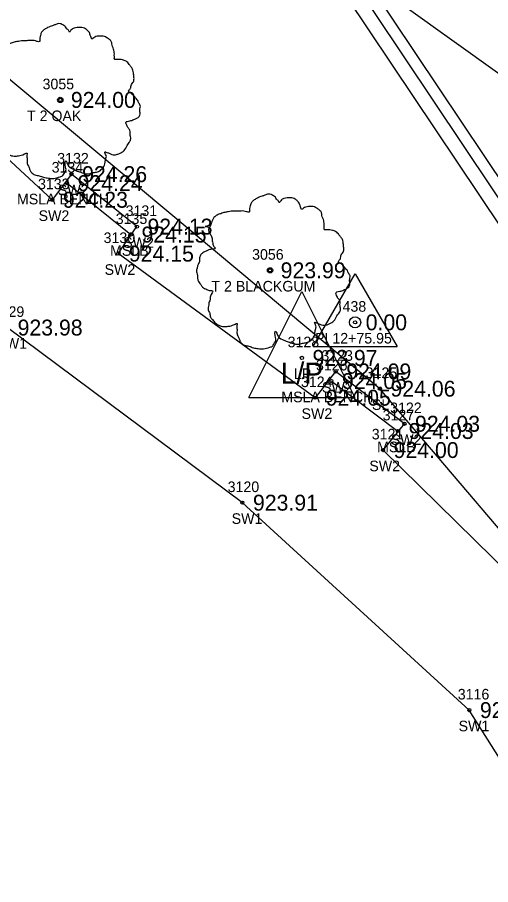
# Model space of a CAD drawing. Extents: x 1575382 to 1578175, y 1099175 to 1101955.
# Drawn here: x 1576830.6 to 1576875.3, y 1100870.5 to 1100952.3 of the extents above; entities that cross this region are included whole.
import ezdxf

# ---------------------------------------------------------------- set-up
doc = ezdxf.new("R2010")
doc.units = 0
for name, color, linetype in [('RD_EX_Conc', 7, 'Continuous'), ('RD_EX_Conc_txCode', 7, 'Continuous'), ('RD_EX_Misc', 7, 'Continuous'), ('RD_EX_Misc_txCode', 7, 'Continuous'), ('RD_EX_Road', 7, 'Continuous'), ('RD_EX_TX_Conc_ELEV', 7, 'Continuous'), ('RD_EX_TX_Misc_ELEV', 7, 'Continuous'), ('RD_EX_TX_UT_ELEV', 7, 'Continuous'), ('RD_EX_TX_VEG_ELEV', 7, 'Continuous'), ('RD_EX_UT', 7, 'Continuous'), ('RD_EX_UT_txCode', 7, 'Continuous'), ('RD_EX_VEG', 7, 'Continuous'), ('RD_EX_VEG_txCode', 7, 'Continuous'), ('RD_HC_Cl', 7, 'Continuous'), ('RD_HC_Data', 7, 'Continuous'), ('RD_HC_Survey_ELEV', 7, 'Continuous'), ('RD_HC_txCode', 7, 'Continuous'), ('RD_SMD_Locator', 7, 'Continuous')]:
    doc.layers.add(name, color=color, linetype=linetype)

msp = doc.modelspace()

# ---------------------------------------------------------------- linework, layer by layer
at = {"layer": 'RD_EX_Conc'}
for points in [[(1577043.777, 1100776.098), (1576999.879, 1100812.296), (1576959.091, 1100842.628), (1576920.948, 1100878.726), (1576886.666, 1100919.361), (1576858.724, 1100961.136), (1576834.43, 1101008.647), (1576816.373, 1101055.231), (1576803.494, 1101104.71), (1576791.52, 1101152.573)], [(1576905.501, 1100784.023), (1576906.927, 1100800.36), (1576903.94, 1100824.419), (1576891.568, 1100857.978), (1576873.27, 1100886.93), (1576851.853, 1100906.495), (1576829.645, 1100923.014), (1576806.153, 1100944.627), (1576785.554, 1100967.311), (1576766.76, 1100995.574), (1576746.334, 1101037.547), (1576735.058, 1101077.225), (1576721.04, 1101124.299)], [(1576994.545, 1100756.094), (1576981.067, 1100760.836), (1576960.358, 1100768.356), (1576964.872, 1100772.79), (1576933.563, 1100809.105), (1576928.447, 1100805.273), (1576916.39, 1100827.45), (1576902.893, 1100863.242), (1576882.426, 1100894.493), (1576865.128, 1100911.461), (1576867.148, 1100913.94), (1576860.658, 1100918.876), (1576858.731, 1100916.397), (1576840.146, 1100929.986), (1576841.902, 1100932.536), (1576835.732, 1100937.484), (1576833.918, 1100935.066), (1576817.027, 1100950.676)]]:
    msp.add_lwpolyline(points, dxfattribs=at)
at = {"layer": 'RD_EX_Misc'}
for p, q in [((1576835.311, 1100936.633), (1576841.336, 1100931.784)), ((1576860.253, 1100917.969), (1576866.541, 1100913.256))]:
    msp.add_line(p, q, dxfattribs=at)
at = {"layer": 'RD_EX_Road'}
msp.add_lwpolyline([(1576898.125, 1100449.597), (1576900.298, 1100453.323), (1576908.44, 1100470.191), (1576911.626, 1100476.811), (1576915.143, 1100482.86), (1576932.491, 1100514.031), (1576964.319, 1100571.231), (1576981.085, 1100601.291), (1577005.143, 1100644.548), (1577029.514, 1100688.699), (1577055.929, 1100735.941), (1577058.213, 1100744.654), (1577059.154, 1100754.07), (1577057.45, 1100760.722), (1577053.131, 1100767.877), (1577044.533, 1100776.687), (1577044.533, 1100776.687), (1577000.541, 1100813.123), (1576959.676, 1100843.401), (1576921.642, 1100879.474), (1576887.689, 1100919.798), (1576859.542, 1100961.835), (1576835.397, 1101008.919), (1576817.257, 1101055.711)], dxfattribs=at)
at = {"layer": 'RD_EX_UT'}
for p, q in [((1576852.475, 1100916.428), (1576857.475, 1100926.428)), ((1576857.475, 1100926.428), (1576862.475, 1100916.428)), ((1576852.475, 1100916.428), (1576862.475, 1100916.428))]:
    msp.add_line(p, q, dxfattribs=at)
msp.add_lwpolyline([(1576697.982, 1101074.318), (1577079.486, 1100801.524), (1576931.929, 1100529.296), (1577183.503, 1100413.666)], dxfattribs=at)
at = {"layer": 'RD_EX_VEG'}
msp.add_lwpolyline([(1576815.034, 1101055.099), (1576833.721, 1101006.581), (1576857.566, 1100960.375), (1576886.692, 1100916.883), (1576920.078, 1100877.681), (1576958.628, 1100841.518), (1576999.237, 1100810.946), (1577044.614, 1100772.82), (1577027.667, 1100742.339), (1577009.85, 1100750.508), (1576988.317, 1100759.291), (1576965.743, 1100773.629), (1576933.976, 1100810.235), (1576917.815, 1100828.049), (1576903.899, 1100864.233), (1576883.403, 1100895.406), (1576864.834, 1100917.249), (1576817.517, 1100956.766)], dxfattribs=at)
for centre, radius in [((1576834.67, 1100944.488), 0.25), ((1576834.657, 1100944.469), 0.0001), ((1576854.468, 1100928.413), 0.25), ((1576854.455, 1100928.394), 0.0001)]:
    msp.add_circle(centre, radius, dxfattribs=at)
for points in [[(1576834.802, 1100951.655), (1576834.502, 1100951.68), (1576834.177, 1100951.58), (1576833.927, 1100951.48), (1576833.702, 1100951.405), (1576833.478, 1100951.305), (1576833.178, 1100951.13), (1576832.953, 1100950.93), (1576832.828, 1100950.68), (1576832.778, 1100950.455), (1576832.728, 1100950.181), (1576832.728, 1100950.006), (1576832.603, 1100949.981), (1576832.453, 1100950.006), (1576832.203, 1100950.081), (1576831.953, 1100950.081), (1576831.703, 1100950.081), (1576831.353, 1100950.056), (1576831.004, 1100950.056), (1576830.729, 1100950.006), (1576830.404, 1100949.956), (1576830.029, 1100949.831), (1576829.679, 1100949.706), (1576829.379, 1100949.456), (1576829.129, 1100948.981), (1576829.004, 1100948.631), (1576828.855, 1100948.381), (1576829.004, 1100947.932), (1576829.179, 1100947.582), (1576829.204, 1100947.382), (1576829.279, 1100946.957), (1576829.379, 1100946.732), (1576829.504, 1100946.532), (1576829.429, 1100946.507), (1576829.054, 1100946.457), (1576828.755, 1100946.357), (1576828.33, 1100946.132), (1576828.105, 1100945.907), (1576828.005, 1100945.583), (1576827.98, 1100945.233), (1576827.88, 1100945.033), (1576827.805, 1100944.758), (1576827.78, 1100944.683), (1576827.73, 1100944.358), (1576827.83, 1100943.908), (1576827.855, 1100943.558), (1576827.98, 1100943.334), (1576828.13, 1100943.159), (1576828.305, 1100942.909), (1576828.705, 1100942.684), (1576829.029, 1100942.584), (1576829.229, 1100942.559), (1576829.054, 1100942.059), (1576829.004, 1100941.709), (1576828.88, 1100941.309), (1576828.88, 1100941.235), (1576828.83, 1100940.76), (1576828.979, 1100940.435), (1576829.054, 1100940.06), (1576829.229, 1100939.835), (1576829.504, 1100939.535), (1576829.829, 1100939.31), (1576830.329, 1100939.185), (1576830.729, 1100939.21), (1576831.304, 1100939.385), (1576831.553, 1100939.46), (1576831.528, 1100939.285), (1576831.553, 1100938.91), (1576831.553, 1100938.486), (1576831.703, 1100938.161), (1576831.803, 1100937.886), (1576831.953, 1100937.636), (1576832.278, 1100937.411), (1576832.678, 1100937.336), (1576833.103, 1100937.186), (1576833.553, 1100937.111), (1576834.052, 1100937.086), (1576834.652, 1100937.236), (1576834.927, 1100937.361), (1576835.027, 1100937.536), (1576835.227, 1100937.911), (1576835.177, 1100938.136), (1576835.202, 1100938.736), (1576835.302, 1100938.561), (1576835.477, 1100938.211), (1576835.976, 1100937.911), (1576836.376, 1100937.736), (1576836.851, 1100937.586), (1576837.151, 1100937.511), (1576837.626, 1100937.586), (1576838.001, 1100937.661), (1576838.375, 1100937.786), (1576838.675, 1100938.061), (1576838.85, 1100938.336), (1576838.9, 1100938.611), (1576838.975, 1100938.985), (1576839.025, 1100939.16)], [(1576839.025, 1100939.16), (1576838.95, 1100939.335), (1576838.9, 1100939.585), (1576838.975, 1100939.56), (1576839.15, 1100939.51), (1576839.425, 1100939.385), (1576839.65, 1100939.31), (1576839.975, 1100939.335), (1576840.25, 1100939.435), (1576840.699, 1100939.71), (1576840.974, 1100940.185), (1576841.249, 1100940.585), (1576841.324, 1100940.91), (1576841.274, 1100941.135), (1576841.249, 1100941.634), (1576841.049, 1100941.884), (1576840.999, 1100942.009), (1576840.899, 1100942.409), (1576840.974, 1100942.459), (1576841.249, 1100942.509), (1576841.624, 1100942.634), (1576841.899, 1100942.759), (1576842.124, 1100942.934), (1576842.199, 1100943.159), (1576842.174, 1100943.558), (1576842.224, 1100943.958), (1576842.149, 1100944.108), (1576842.049, 1100944.258), (1576841.974, 1100944.458), (1576841.824, 1100944.608), (1576841.724, 1100944.758), (1576841.624, 1100944.858), (1576841.499, 1100945.008), (1576841.324, 1100945.133), (1576841.174, 1100945.183), (1576841.124, 1100945.333), (1576841.274, 1100945.533), (1576841.324, 1100945.633), (1576841.349, 1100945.857), (1576841.574, 1100946.207), (1576841.624, 1100946.607), (1576841.574, 1100947.032), (1576841.524, 1100947.307), (1576841.374, 1100947.582), (1576841.174, 1100947.832), (1576841.049, 1100948.007), (1576840.874, 1100948.131), (1576840.549, 1100948.256), (1576840.3, 1100948.306), (1576839.95, 1100948.306), (1576839.75, 1100948.356), (1576839.775, 1100948.406), (1576839.775, 1100948.556), (1576839.775, 1100948.831), (1576839.7, 1100949.281), (1576839.55, 1100949.781), (1576839.55, 1100949.806), (1576839.45, 1100950.056), (1576839.225, 1100950.256), (1576839.05, 1100950.355), (1576838.85, 1100950.48), (1576838.6, 1100950.505), (1576838.3, 1100950.505), (1576838.026, 1100950.455), (1576837.826, 1100950.355), (1576837.651, 1100950.231), (1576837.576, 1100950.38), (1576837.476, 1100950.68), (1576837.426, 1100950.83), (1576837.276, 1100951.005), (1576837.051, 1100951.205), (1576836.601, 1100951.33), (1576835.976, 1100951.255), (1576835.677, 1100951.055), (1576835.527, 1100950.88), (1576835.477, 1100951.005), (1576835.277, 1100951.205), (1576835.177, 1100951.38), (1576835.002, 1100951.505), (1576834.852, 1100951.605), (1576834.752, 1100951.655)], [(1576854.599, 1100935.58), (1576854.3, 1100935.605), (1576853.975, 1100935.505), (1576853.725, 1100935.405), (1576853.5, 1100935.33), (1576853.275, 1100935.23), (1576852.975, 1100935.055), (1576852.75, 1100934.855), (1576852.625, 1100934.605), (1576852.575, 1100934.38), (1576852.525, 1100934.106), (1576852.525, 1100933.931), (1576852.4, 1100933.906), (1576852.25, 1100933.931), (1576852.001, 1100934.006), (1576851.751, 1100934.006), (1576851.501, 1100934.006), (1576851.151, 1100933.981), (1576850.801, 1100933.981), (1576850.526, 1100933.931), (1576850.201, 1100933.881), (1576849.827, 1100933.756), (1576849.477, 1100933.631), (1576849.177, 1100933.381), (1576848.927, 1100932.906), (1576848.802, 1100932.556), (1576848.652, 1100932.306), (1576848.802, 1100931.857), (1576848.977, 1100931.507), (1576849.002, 1100931.307), (1576849.077, 1100930.882), (1576849.177, 1100930.657), (1576849.302, 1100930.457), (1576849.227, 1100930.432), (1576848.852, 1100930.382), (1576848.552, 1100930.282), (1576848.127, 1100930.057), (1576847.902, 1100929.832), (1576847.802, 1100929.508), (1576847.777, 1100929.158), (1576847.678, 1100928.958), (1576847.603, 1100928.683), (1576847.578, 1100928.608), (1576847.528, 1100928.283), (1576847.628, 1100927.833), (1576847.653, 1100927.483), (1576847.777, 1100927.259), (1576847.927, 1100927.084), (1576848.102, 1100926.834), (1576848.502, 1100926.609), (1576848.827, 1100926.509), (1576849.027, 1100926.484), (1576848.852, 1100925.984), (1576848.802, 1100925.634), (1576848.677, 1100925.234), (1576848.677, 1100925.16), (1576848.627, 1100924.685), (1576848.777, 1100924.36), (1576848.852, 1100923.985), (1576849.027, 1100923.76), (1576849.302, 1100923.46), (1576849.627, 1100923.235), (1576850.126, 1100923.11), (1576850.526, 1100923.135), (1576851.101, 1100923.31), (1576851.351, 1100923.385), (1576851.326, 1100923.21), (1576851.351, 1100922.835), (1576851.351, 1100922.411), (1576851.501, 1100922.086), (1576851.601, 1100921.811), (1576851.751, 1100921.561), (1576852.076, 1100921.336), (1576852.475, 1100921.261), (1576852.9, 1100921.111), (1576853.35, 1100921.036), (1576853.85, 1100921.011), (1576854.45, 1100921.161), (1576854.724, 1100921.286), (1576854.824, 1100921.461), (1576855.024, 1100921.836), (1576854.974, 1100922.061), (1576854.999, 1100922.661), (1576855.099, 1100922.486), (1576855.274, 1100922.136), (1576855.774, 1100921.836), (1576856.174, 1100921.661), (1576856.649, 1100921.511), (1576856.948, 1100921.436), (1576857.423, 1100921.511), (1576857.798, 1100921.586), (1576858.173, 1100921.711), (1576858.473, 1100921.986), (1576858.648, 1100922.261), (1576858.698, 1100922.536), (1576858.773, 1100922.91), (1576858.823, 1100923.085)], [(1576858.823, 1100923.085), (1576858.748, 1100923.26), (1576858.698, 1100923.51), (1576858.773, 1100923.485), (1576858.948, 1100923.435), (1576859.222, 1100923.31), (1576859.447, 1100923.235), (1576859.772, 1100923.26), (1576860.047, 1100923.36), (1576860.497, 1100923.635), (1576860.772, 1100924.11), (1576861.047, 1100924.51), (1576861.122, 1100924.835), (1576861.072, 1100925.06), (1576861.047, 1100925.559), (1576860.847, 1100925.809), (1576860.797, 1100925.934), (1576860.697, 1100926.334), (1576860.772, 1100926.384), (1576861.047, 1100926.434), (1576861.421, 1100926.559), (1576861.696, 1100926.684), (1576861.921, 1100926.859), (1576861.996, 1100927.084), (1576861.971, 1100927.483), (1576862.021, 1100927.883), (1576861.946, 1100928.033), (1576861.846, 1100928.183), (1576861.771, 1100928.383), (1576861.621, 1100928.533), (1576861.521, 1100928.683), (1576861.421, 1100928.783), (1576861.297, 1100928.933), (1576861.122, 1100929.058), (1576860.972, 1100929.108), (1576860.922, 1100929.258), (1576861.072, 1100929.458), (1576861.122, 1100929.558), (1576861.147, 1100929.782), (1576861.372, 1100930.132), (1576861.421, 1100930.532), (1576861.372, 1100930.957), (1576861.322, 1100931.232), (1576861.172, 1100931.507), (1576860.972, 1100931.757), (1576860.847, 1100931.932), (1576860.672, 1100932.056), (1576860.347, 1100932.181), (1576860.097, 1100932.231), (1576859.747, 1100932.231), (1576859.547, 1100932.281), (1576859.572, 1100932.331), (1576859.572, 1100932.481), (1576859.572, 1100932.756), (1576859.497, 1100933.206), (1576859.347, 1100933.706), (1576859.347, 1100933.731), (1576859.247, 1100933.981), (1576859.023, 1100934.181), (1576858.848, 1100934.28), (1576858.648, 1100934.405), (1576858.398, 1100934.43), (1576858.098, 1100934.43), (1576857.823, 1100934.38), (1576857.623, 1100934.28), (1576857.448, 1100934.156), (1576857.373, 1100934.305), (1576857.273, 1100934.605), (1576857.223, 1100934.755), (1576857.073, 1100934.93), (1576856.849, 1100935.13), (1576856.399, 1100935.255), (1576855.774, 1100935.18), (1576855.474, 1100934.98), (1576855.324, 1100934.805), (1576855.274, 1100934.93), (1576855.074, 1100935.13), (1576854.974, 1100935.305), (1576854.799, 1100935.43), (1576854.649, 1100935.53), (1576854.549, 1100935.58)]]:
    msp.add_spline(points, degree=3, dxfattribs=at)
at = {"layer": 'RD_HC_Cl'}
msp.add_arc((1577257.909, 1101196.452), 450, 194.10128, 235.13175, dxfattribs=at)
at = {"layer": 'RD_HC_Data'}
for p, q in [((1576858.523, 1100921.213), (1576862.495, 1100928.092)), ((1576862.495, 1100928.092), (1576866.463, 1100921.213)), ((1576858.523, 1100921.213), (1576866.463, 1100921.213))]:
    msp.add_line(p, q, dxfattribs=at)
msp.add_circle((1576862.493, 1100923.506), 0.529, dxfattribs=at)
at = {"layer": 'RD_SMD_Locator'}
for centre in [(1576834.67, 1100944.488), (1576835.732, 1100937.484), (1576835.311, 1100936.633), (1576833.918, 1100935.066), (1576841.902, 1100932.536), (1576841.336, 1100931.784), (1576840.146, 1100929.986), (1576854.468, 1100928.413), (1576862.493, 1100923.506), (1576857.475, 1100920.152), (1576860.658, 1100918.876), (1576860.253, 1100917.969), (1576864.834, 1100917.249), (1576858.731, 1100916.397), (1576867.148, 1100913.94), (1576866.541, 1100913.256), (1576865.128, 1100911.461), (1576851.853, 1100906.495), (1576873.27, 1100886.93)]:
    msp.add_circle(centre, 0.15, dxfattribs=at)

# ---------------------------------------------------------------- texts
at = {"layer": 'RD_EX_Conc_txCode'}
for s, p in [('3132', (1576834.385, 1100938.484)), ('3133', (1576832.571, 1100936.066)), ('SW2', (1576834.44, 1100935.484)), ('3131', (1576840.839, 1100933.536)), ('SW2', (1576832.626, 1100933.066)), ('3130', (1576838.76, 1100930.986)), ('SW2', (1576840.61, 1100930.536)), ('SW2', (1576838.854, 1100927.986)), ('3129', (1576828.299, 1100924.014)), ('SW1', (1576828.637, 1100921.014)), ('3123', (1576859.311, 1100919.876)), ('3124', (1576857.385, 1100917.397)), ('SW2', (1576859.366, 1100916.876)), ('3122', (1576865.802, 1100914.94)), ('SW2', (1576857.44, 1100914.397)), ('3121', (1576864.065, 1100912.461)), ('SW2', (1576865.857, 1100911.94)), ('SW2', (1576863.837, 1100909.461)), ('3120', (1576850.467, 1100907.495)), ('SW1', (1576850.845, 1100904.495)), ('3116', (1576872.183, 1100887.93)), ('SW1', (1576872.262, 1100884.93))]:
    msp.add_text(s, height=1, dxfattribs=at).set_placement(p)
at = {"layer": 'RD_EX_Misc_txCode'}
for s, p in [('3134', (1576833.859, 1100937.633)), ('MSLA BENCH', (1576830.589, 1100934.633)), ('3135', (1576839.907, 1100932.784)), ('MSLB', (1576839.366, 1100929.784)), ('3126', (1576858.804, 1100918.969)), ('MSLA BENCH', (1576855.53, 1100915.969)), ('3127', (1576865.096, 1100914.256)), ('MSLB', (1576864.57, 1100911.256))]:
    msp.add_text(s, height=1, dxfattribs=at).set_placement(p)
at = {"layer": 'RD_EX_TX_Conc_ELEV'}
for s, p in [('924.26', (1576836.732, 1100936.734)), ('924.23', (1576834.918, 1100934.316)), ('924.13', (1576842.902, 1100931.786)), ('924.15', (1576841.146, 1100929.236)), ('923.98', (1576830.645, 1100922.264)), ('924.09', (1576861.658, 1100918.126)), ('924.05', (1576859.731, 1100915.647)), ('924.03', (1576868.148, 1100913.19)), ('924.00', (1576866.128, 1100910.711)), ('923.91', (1576852.853, 1100905.745)), ('923.65', (1576874.27, 1100886.18))]:
    msp.add_text(s, height=1.5, dxfattribs=at).set_placement(p)
at = {"layer": 'RD_EX_TX_Misc_ELEV'}
for s, p in [('924.24', (1576836.311, 1100935.883)), ('924.15', (1576842.336, 1100931.034)), ('924.05', (1576861.253, 1100917.219)), ('924.03', (1576867.541, 1100912.506))]:
    msp.add_text(s, height=1.5, dxfattribs=at).set_placement(p)
at = {"layer": 'RD_EX_TX_UT_ELEV'}
msp.add_text('923.97', height=1.5, dxfattribs=at).set_placement((1576858.475, 1100919.402))
at = {"layer": 'RD_EX_TX_VEG_ELEV'}
for s, p in [('924.00', (1576835.67, 1100943.738)), ('923.99', (1576855.468, 1100927.663)), ('924.06', (1576865.834, 1100916.499))]:
    msp.add_text(s, height=1.5, dxfattribs=at).set_placement(p)
at = {"layer": 'RD_EX_UT'}
msp.add_text('L/P', height=2, dxfattribs=at).set_placement((1576855.466, 1100917.71))
at = {"layer": 'RD_EX_UT_txCode'}
for s, p in [('3128', (1576856.128, 1100921.152)), ('LP', (1576856.719, 1100918.152))]:
    msp.add_text(s, height=1, dxfattribs=at).set_placement(p)
at = {"layer": 'RD_EX_VEG_txCode'}
for s, p in [('3055', (1576833.001, 1100945.488)), ('T 2 OAK', (1576831.536, 1100942.488)), ('3056', (1576852.775, 1100929.413)), ('T 2 BLACKGUM', (1576848.94, 1100926.413)), ('3125', (1576863.487, 1100918.249)), ('SL', (1576864.078, 1100915.249))]:
    msp.add_text(s, height=1, dxfattribs=at).set_placement(p)
at = {"layer": 'RD_HC_Survey_ELEV'}
msp.add_text('0.00', height=1.5, dxfattribs=at).set_placement((1576863.493, 1100922.756))
at = {"layer": 'RD_HC_txCode'}
for s, p in [('438', (1576861.312, 1100924.506)), ('PI 12+75.95', (1576858.714, 1100921.506))]:
    msp.add_text(s, height=1, dxfattribs=at).set_placement(p)

doc.saveas('drawing.dxf')
